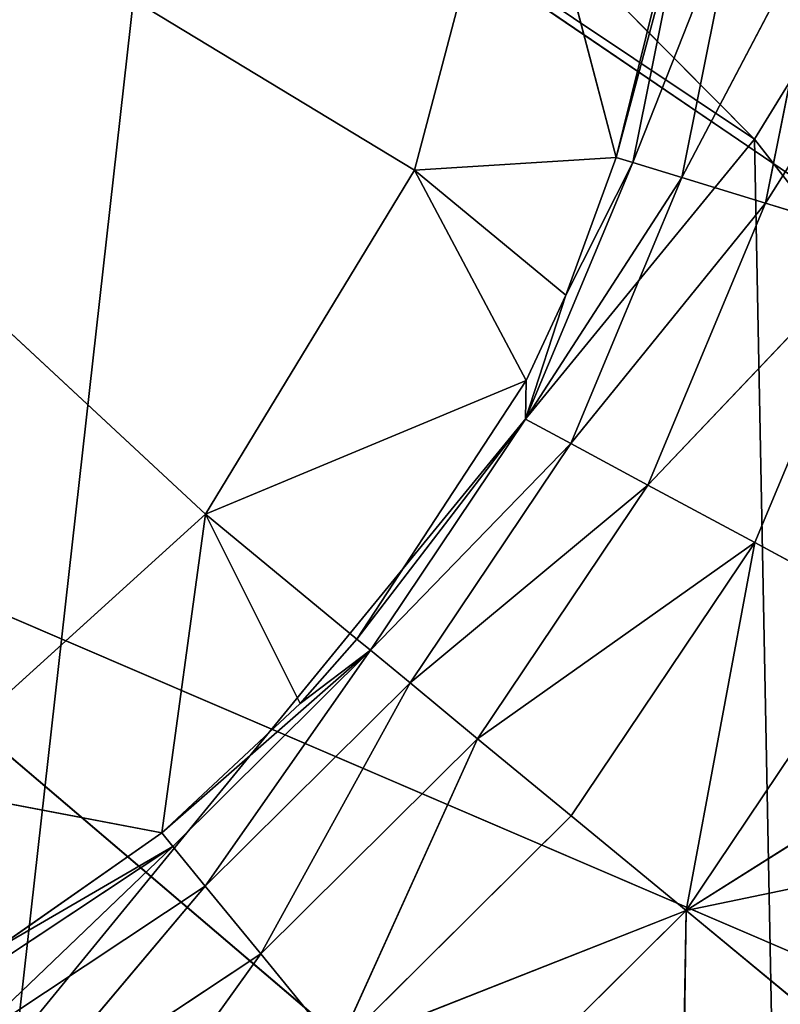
# Model space of a CAD drawing. Extents: x 323 to 497, y 0 to 111.
# Tile 591 of 656: x 472.109 to 472.922, y 65.301 to 66.355. Entities that reach past the tile are written whole.
import ezdxf

# ---------------------------------------------------------------- set-up
doc = ezdxf.new("R2010")
doc.units = 0
doc.header["$LTSCALE"] = 25.4
doc.layers.get('0').update_dxf_attribs({"color": 13, "linetype": 'CONTINUOUS'})

# ---------------------------------------------------------------- blocks, each defined once
blk = doc.blocks.new('MONO-II-7810-7841_STL_1')
at = {"color": 7}
for p, q in [((45.7127, 94.7707, 149.3787), (51.7682, 102.9923, 148.6987)), ((45.7127, 94.7707, 149.3787), (51.7682, 102.9923, 148.6987)), ((49.5784, 85.9814, 148.6938), (52.4471, 88.4317, 152.9089)), ((49.5784, 85.9814, 148.6938), (52.4471, 88.4317, 152.9089)), ((50.5156, 85.1655, 148.4117), (52.4471, 88.4317, 152.9089)), ((50.5156, 85.1655, 148.4117), (52.4471, 88.4317, 152.9089)), ((50.5156, 85.1655, 148.4117), (53.961, 87.1136, 152.4533)), ((50.5156, 85.1655, 148.4117), (53.961, 87.1136, 152.4533))]:
    blk.add_line(p, q, dxfattribs=at)
at = {"color": 18}
for p, q in [((50.1894, 59.8086, 149.1973), (49.1134, 59.8086, 147.4214)), ((50.5573, 59.8086, 148.9737), (49.1134, 59.8086, 147.4214)), ((50.1894, 59.8086, 149.1973), (49.1134, 59.8086, 147.4214)), ((50.5573, 59.8086, 148.9737), (49.1134, 59.8086, 147.4214)), ((50.1894, 59.8086, 149.1973), (49.7732, 59.8086, 149.3072)), ((49.7732, 59.8086, 149.3072), (50.1756, 42.7972, 149.413)), ((49.7732, 59.8086, 149.3072), (50.1756, 42.7972, 149.413)), ((50.1894, 59.8086, 149.1973), (49.7732, 59.8086, 149.3072)), ((50.1894, 59.8086, 149.1973), (50.1756, 42.7972, 149.413)), ((50.1894, 59.8086, 149.1973), (50.1756, 42.7972, 149.413)), ((50.5573, 59.8086, 148.9737), (50.1894, 59.8086, 149.1973)), ((50.1894, 59.8086, 149.1973), (50.4141, 42.7966, 149.3168)), ((50.1894, 59.8086, 149.1973), (50.4141, 42.7966, 149.3168)), ((50.1894, 59.8086, 149.1973), (50.3231, 42.7968, 149.3592)), ((50.1894, 59.8086, 149.1973), (50.3231, 42.7968, 149.3592)), ((50.5573, 59.8086, 148.9737), (50.1894, 59.8086, 149.1973)), ((50.5573, 59.8086, 148.9737), (50.4141, 42.7966, 149.3168)), ((50.5573, 59.8086, 148.9737), (50.4141, 42.7966, 149.3168)), ((50.7598, 42.7963, 149.0751), (50.5573, 59.8086, 148.9737)), ((50.5573, 59.8086, 148.9737), (50.691, 42.7963, 149.1356)), ((50.7598, 42.7963, 149.0751), (50.5573, 59.8086, 148.9737)), ((50.8982, 42.7965, 148.9271), (50.5573, 59.8086, 148.9737)), ((50.8982, 42.7965, 148.9271), (50.5573, 59.8086, 148.9737)), ((50.8465, 59.8086, 148.6549), (50.5573, 59.8086, 148.9737)), ((50.5573, 59.8086, 148.9737), (50.691, 42.7963, 149.1356)), ((50.8465, 59.8086, 148.6549), (50.5573, 59.8086, 148.9737)), ((50.8982, 42.7965, 148.9271), (50.8465, 59.8086, 148.6549)), ((50.8982, 42.7965, 148.9271), (50.8465, 59.8086, 148.6549)), ((49.8892, 42.6176, 149.4894), (50.1756, 42.7972, 149.413)), ((49.8892, 42.6176, 149.4894), (50.1756, 42.7972, 149.413)), ((50.0142, 42.7978, 149.4528), (50.1756, 42.7972, 149.413)), ((50.0142, 42.7978, 149.4528), (50.1756, 42.7972, 149.413)), ((50.1756, 42.7972, 149.413), (50.3231, 42.7968, 149.3592)), ((50.181, 42.6166, 149.4307), (50.1756, 42.7972, 149.413)), ((50.181, 42.6166, 149.4307), (50.1756, 42.7972, 149.413)), ((50.1756, 42.7972, 149.413), (50.3231, 42.7968, 149.3592)), ((50.181, 42.6166, 149.4307), (50.3231, 42.7968, 149.3592)), ((50.181, 42.6166, 149.4307), (50.3231, 42.7968, 149.3592)), ((50.3231, 42.7968, 149.3592), (50.4141, 42.7966, 149.3168)), ((50.4557, 42.616, 149.3161), (50.3231, 42.7968, 149.3592)), ((50.4557, 42.616, 149.3161), (50.3231, 42.7968, 149.3592)), ((50.3231, 42.7968, 149.3592), (50.4141, 42.7966, 149.3168)), ((50.4141, 42.7966, 149.3168), (50.691, 42.7963, 149.1356)), ((50.4557, 42.616, 149.3161), (50.4141, 42.7966, 149.3168)), ((50.4141, 42.7966, 149.3168), (50.691, 42.7963, 149.1356)), ((50.4557, 42.616, 149.3161), (50.4141, 42.7966, 149.3168)), ((50.691, 42.7963, 149.1356), (50.4557, 42.616, 149.3161)), ((50.691, 42.7963, 149.1356), (50.4557, 42.616, 149.3161)), ((50.691, 42.7963, 149.1356), (50.7598, 42.7963, 149.0751)), ((50.691, 42.7963, 149.1356), (50.7598, 42.7963, 149.0751)), ((50.691, 42.7963, 149.1356), (50.7029, 42.6158, 149.1501)), ((50.691, 42.7963, 149.1356), (50.7029, 42.6158, 149.1501)), ((50.8982, 42.7965, 148.9271), (50.7029, 42.6158, 149.1501)), ((50.8982, 42.7965, 148.9271), (50.7029, 42.6158, 149.1501)), ((50.7598, 42.7963, 149.0751), (50.7029, 42.6158, 149.1501)), ((50.7598, 42.7963, 149.0751), (50.7029, 42.6158, 149.1501)), ((50.7598, 42.7963, 149.0751), (50.8982, 42.7965, 148.9271)), ((50.7598, 42.7963, 149.0751), (50.8982, 42.7965, 148.9271)), ((50.8982, 42.7965, 148.9271), (51.0245, 42.797, 148.7468)), ((50.8982, 42.7965, 148.9271), (51.0245, 42.797, 148.7468)), ((50.8982, 42.7965, 148.9271), (50.9127, 42.616, 148.9389)), ((50.8982, 42.7965, 148.9271), (50.9127, 42.616, 148.9389)), ((51.0245, 42.797, 148.7468), (50.9127, 42.616, 148.9389)), ((51.0245, 42.797, 148.7468), (50.9127, 42.616, 148.9389)), ((50.181, 42.6166, 149.4307), (49.8892, 42.6176, 149.4894)), ((50.181, 42.6166, 149.4307), (49.8892, 42.6176, 149.4894)), ((50.181, 42.6166, 149.4307), (49.8948, 42.4331, 149.5439)), ((50.181, 42.6166, 149.4307), (49.8948, 42.4331, 149.5439)), ((50.4557, 42.616, 149.3161), (50.181, 42.6166, 149.4307)), ((50.181, 42.6166, 149.4307), (50.1971, 42.4323, 149.4832)), ((50.181, 42.6166, 149.4307), (50.1971, 42.4323, 149.4832)), ((50.4557, 42.616, 149.3161), (50.181, 42.6166, 149.4307)), ((50.4557, 42.616, 149.3161), (50.1971, 42.4323, 149.4832)), ((50.4557, 42.616, 149.3161), (50.1971, 42.4323, 149.4832)), ((50.4818, 42.4318, 149.3645), (50.4557, 42.616, 149.3161)), ((50.7029, 42.6158, 149.1501), (50.4557, 42.616, 149.3161)), ((50.4818, 42.4318, 149.3645), (50.4557, 42.616, 149.3161)), ((50.7029, 42.6158, 149.1501), (50.4557, 42.616, 149.3161)), ((50.7029, 42.6158, 149.1501), (50.4818, 42.4318, 149.3645)), ((50.7029, 42.6158, 149.1501), (50.4818, 42.4318, 149.3645)), ((50.9127, 42.616, 148.9389), (50.7029, 42.6158, 149.1501)), ((50.9127, 42.616, 148.9389), (50.7029, 42.6158, 149.1501)), ((50.7029, 42.6158, 149.1501), (50.9553, 42.4318, 148.9736)), ((50.7029, 42.6158, 149.1501), (50.9553, 42.4318, 148.9736)), ((50.7029, 42.6158, 149.1501), (50.7379, 42.4316, 149.1925)), ((50.7029, 42.6158, 149.1501), (50.7379, 42.4316, 149.1925)), ((51.0773, 42.6166, 148.6908), (50.9127, 42.616, 148.9389)), ((51.0773, 42.6166, 148.6908), (50.9127, 42.616, 148.9389)), ((50.9127, 42.616, 148.9389), (51.1258, 42.4323, 148.7166)), ((50.9127, 42.616, 148.9389), (51.1258, 42.4323, 148.7166)), ((50.9127, 42.616, 148.9389), (50.9553, 42.4318, 148.9736)), ((50.9127, 42.616, 148.9389), (50.9553, 42.4318, 148.9736)), ((50.1971, 42.4323, 149.4832), (49.8948, 42.4331, 149.5439)), ((50.1971, 42.4323, 149.4832), (49.8948, 42.4331, 149.5439)), ((49.9042, 42.2559, 149.6368), (50.1971, 42.4323, 149.4832)), ((49.9042, 42.2559, 149.6368), (50.1971, 42.4323, 149.4832)), ((50.1971, 42.4323, 149.4832), (50.4818, 42.4318, 149.3645)), ((50.1971, 42.4323, 149.4832), (50.4818, 42.4318, 149.3645)), ((50.1971, 42.4323, 149.4832), (50.2245, 42.2553, 149.5727)), ((50.1971, 42.4323, 149.4832), (50.2245, 42.2553, 149.5727)), ((50.4818, 42.4318, 149.3645), (50.2245, 42.2553, 149.5727)), ((50.4818, 42.4318, 149.3645), (50.2245, 42.2553, 149.5727)), ((50.5262, 42.2549, 149.4469), (50.4818, 42.4318, 149.3645)), ((50.7379, 42.4316, 149.1925), (50.4818, 42.4318, 149.3645)), ((50.5262, 42.2549, 149.4469), (50.4818, 42.4318, 149.3645)), ((50.7379, 42.4316, 149.1925), (50.4818, 42.4318, 149.3645)), ((50.7379, 42.4316, 149.1925), (50.5262, 42.2549, 149.4469)), ((50.7379, 42.4316, 149.1925), (50.5262, 42.2549, 149.4469)), ((50.7379, 42.4316, 149.1925), (50.9553, 42.4318, 148.9736)), ((50.7379, 42.4316, 149.1925), (50.9553, 42.4318, 148.9736)), ((50.7379, 42.4316, 149.1925), (51.0278, 42.2549, 149.0328)), ((50.7379, 42.4316, 149.1925), (51.0278, 42.2549, 149.0328)), ((50.7379, 42.4316, 149.1925), (50.7975, 42.2548, 149.2647)), ((50.7379, 42.4316, 149.1925), (50.7975, 42.2548, 149.2647)), ((50.9553, 42.4318, 148.9736), (51.1258, 42.4323, 148.7166)), ((50.9553, 42.4318, 148.9736), (51.1258, 42.4323, 148.7166)), ((50.9553, 42.4318, 148.9736), (51.2084, 42.2553, 148.7604)), ((50.9553, 42.4318, 148.9736), (51.2084, 42.2553, 148.7604)), ((50.9553, 42.4318, 148.9736), (51.0278, 42.2549, 149.0328)), ((50.9553, 42.4318, 148.9736), (51.0278, 42.2549, 149.0328)), ((49.9042, 42.2559, 149.6368), (50.2245, 42.2553, 149.5727)), ((49.9042, 42.2559, 149.6368), (50.2245, 42.2553, 149.5727)), ((50.2245, 42.2553, 149.5727), (49.9173, 42.0979, 149.7661)), ((50.2245, 42.2553, 149.5727), (49.9173, 42.0979, 149.7661)), ((50.2626, 42.0975, 149.6969), (50.2245, 42.2553, 149.5727)), ((50.2626, 42.0975, 149.6969), (50.2245, 42.2553, 149.5727)), ((50.5262, 42.2549, 149.4469), (50.2245, 42.2553, 149.5727)), ((50.5262, 42.2549, 149.4469), (50.2245, 42.2553, 149.5727)), ((50.2626, 42.0975, 149.6969), (50.5262, 42.2549, 149.4469)), ((50.2626, 42.0975, 149.6969), (50.5262, 42.2549, 149.4469)), ((50.5877, 42.0973, 149.5612), (50.5262, 42.2549, 149.4469)), ((50.7975, 42.2548, 149.2647), (50.5262, 42.2549, 149.4469)), ((50.5877, 42.0973, 149.5612), (50.5262, 42.2549, 149.4469)), ((50.7975, 42.2548, 149.2647), (50.5262, 42.2549, 149.4469)), ((50.7975, 42.2548, 149.2647), (50.5877, 42.0973, 149.5612)), ((50.7975, 42.2548, 149.2647), (50.5877, 42.0973, 149.5612)), ((51.0278, 42.2549, 149.0328), (50.7975, 42.2548, 149.2647)), ((51.0278, 42.2549, 149.0328), (50.7975, 42.2548, 149.2647)), ((50.7975, 42.2548, 149.2647), (51.1284, 42.0973, 149.1149)), ((50.7975, 42.2548, 149.2647), (51.1284, 42.0973, 149.1149)), ((50.7975, 42.2548, 149.2647), (50.8802, 42.0972, 149.3648)), ((50.7975, 42.2548, 149.2647), (50.8802, 42.0972, 149.3648)), ((51.2084, 42.2553, 148.7604), (51.0278, 42.2549, 149.0328)), ((51.2084, 42.2553, 148.7604), (51.0278, 42.2549, 149.0328)), ((51.0278, 42.2549, 149.0328), (51.3231, 42.0975, 148.8213)), ((51.0278, 42.2549, 149.0328), (51.3231, 42.0975, 148.8213)), ((51.0278, 42.2549, 149.0328), (51.1284, 42.0973, 149.1149)), ((51.0278, 42.2549, 149.0328), (51.1284, 42.0973, 149.1149)), ((50.5877, 42.0973, 149.5612), (50.2626, 42.0975, 149.6969)), ((50.5877, 42.0973, 149.5612), (50.2626, 42.0975, 149.6969)), ((50.9815, 41.9693, 149.4876), (50.5877, 42.0973, 149.5612)), ((50.5877, 42.0973, 149.5612), (50.6632, 41.9693, 149.7014)), ((50.5877, 42.0973, 149.5612), (50.6632, 41.9693, 149.7014)), ((50.8802, 42.0972, 149.3648), (50.5877, 42.0973, 149.5612)), ((50.9815, 41.9693, 149.4876), (50.5877, 42.0973, 149.5612)), ((50.8802, 42.0972, 149.3648), (50.5877, 42.0973, 149.5612)), ((50.8802, 42.0972, 149.3648), (51.1284, 42.0973, 149.1149)), ((50.8802, 42.0972, 149.3648), (51.1284, 42.0973, 149.1149)), ((50.8802, 42.0972, 149.3648), (50.9815, 41.9693, 149.4876)), ((50.8802, 42.0972, 149.3648), (50.9815, 41.9693, 149.4876)), ((51.1284, 42.0973, 149.1149), (50.9815, 41.9693, 149.4876)), ((51.1284, 42.0973, 149.1149), (50.9815, 41.9693, 149.4876)), ((50.9815, 41.9693, 149.4876), (50.6632, 41.9693, 149.7014)), ((50.9815, 41.9693, 149.4876), (50.6632, 41.9693, 149.7014)), ((50.9815, 41.9693, 149.4876), (50.7475, 41.8779, 149.8581)), ((50.9815, 41.9693, 149.4876), (50.7475, 41.8779, 149.8581)), ((50.9269, 41.8779, 149.75), (50.9815, 41.9693, 149.4876)), ((50.9269, 41.8779, 149.75), (50.9815, 41.9693, 149.4876)), ((51.0948, 41.8779, 149.6248), (50.9815, 41.9693, 149.4876)), ((51.0948, 41.8779, 149.6248), (50.9815, 41.9693, 149.4876)), ((51.2495, 41.8779, 149.4837), (50.9815, 41.9693, 149.4876)), ((51.2495, 41.8779, 149.4837), (50.9815, 41.9693, 149.4876)), ((51.2518, 41.9693, 149.2155), (50.9815, 41.9693, 149.4876)), ((51.2518, 41.9693, 149.2155), (50.9815, 41.9693, 149.4876)), ((50.1559, 40.3086, 149.5608), (46.8663, 40.3086, 146.3009)), ((50.1559, 40.3086, 149.5608), (46.8663, 40.3086, 146.3009)), ((50.1559, 40.3086, 149.5608), (47.6521, 40.3086, 145.8174)), ((50.1559, 40.3086, 149.5608), (47.6521, 40.3086, 145.8174)), ((49.0644, 40.3086, 150.231), (50.1559, 37.3086, 149.5608)), ((49.0644, 40.3086, 150.231), (50.1559, 37.3086, 149.5608)), ((49.0644, 40.3086, 150.231), (50.1559, 40.3086, 149.5608)), ((49.0644, 40.3086, 150.231), (50.1559, 40.3086, 149.5608)), ((50.1559, 40.3086, 149.5608), (50.1559, 37.3086, 149.5608)), ((50.1559, 40.3086, 149.5608), (50.1559, 37.3086, 149.5608)), ((50.1559, 40.3086, 149.5608), (51.1474, 37.3086, 148.7497)), ((50.1559, 40.3086, 149.5608), (51.1474, 37.3086, 148.7497)), ((50.1559, 40.3086, 149.5608), (51.1474, 40.3086, 148.7497)), ((50.1559, 40.3086, 149.5608), (51.1474, 40.3086, 148.7497)), ((49.0644, 37.3086, 150.231), (50.1559, 37.3086, 149.5608)), ((49.0644, 37.3086, 150.231), (50.1559, 37.3086, 149.5608)), ((52.4207, 37.3086, 149.6048), (50.1559, 37.3086, 149.5608)), ((50.1559, 37.3086, 149.5608), (51.1474, 37.3086, 148.7497)), ((52.4207, 37.3086, 149.6048), (50.1559, 37.3086, 149.5608)), ((51.3835, 37.3086, 150.5173), (50.1559, 37.3086, 149.5608)), ((51.3835, 37.3086, 150.5173), (50.1559, 37.3086, 149.5608)), ((50.1559, 37.3086, 149.5608), (51.1474, 37.3086, 148.7497))]:
    blk.add_line(p, q, dxfattribs=at)
at = {"color": 7}
mesh = blk.add_polyface(dxfattribs=at)
corners = [(75.396, 157.201, 146.773), (5.5072, 78.7826, 144.0851), (75.4506, 156.8099, 150.7683)]
mesh.append_faces([[corners[k] for k in face] for face in [(0, 1, 2)]], dxfattribs={"color": 7})
mesh = blk.add_polyface(dxfattribs=at)
corners = [(75.4506, 156.8099, 150.7683), (5.5072, 78.7826, 144.0851), (5.9971, 78.0086, 147.994)]
mesh.append_faces([[corners[k] for k in face] for face in [(0, 1, 2)]], dxfattribs={"color": 7})
mesh = blk.add_polyface(dxfattribs=at)
corners = [(75.4506, 156.8099, 150.7683), (5.9971, 78.0086, 147.994), (75.9405, 156.0359, 154.6772)]
mesh.append_faces([[corners[k] for k in face] for face in [(0, 1, 2)]], dxfattribs={"color": 7})
mesh = blk.add_polyface(dxfattribs=at)
corners = [(76.4885, 156.052, 148.7537), (76.7678, 155.4734, 152.5862), (6.8244, 77.4461, 145.903)]
mesh.append_faces([[corners[k] for k in face] for face in [(0, 1, 2)]], dxfattribs={"color": 7})
mesh = blk.add_polyface(dxfattribs=at)
corners = [(75.9405, 156.0359, 154.6772), (5.9971, 78.0086, 147.994), (6.9119, 76.8683, 151.7331)]
mesh.append_faces([[corners[k] for k in face] for face in [(0, 1, 2)]], dxfattribs={"color": 7})
mesh = blk.add_polyface(dxfattribs=at)
corners = [(76.7678, 155.4734, 152.5862), (7.5305, 76.4961, 149.6042), (6.8244, 77.4461, 145.903)]
mesh.append_faces([[corners[k] for k in face] for face in [(0, 1, 2)]], dxfattribs={"color": 7})
mesh = blk.add_polyface(dxfattribs=at)
corners = [(112.1314, 123.1729, 159.599), (43.8833, 44.5314, 149.444), (43.5609, 44.3663, 149.7511)]
mesh.append_faces([[corners[k] for k in face] for face in [(0, 1, 2)]], dxfattribs={"color": 7})
mesh = blk.add_polyface(dxfattribs=at)
corners = [(112.1314, 123.1729, 159.599), (113.5257, 122.2229, 156.0984), (43.8833, 44.5314, 149.444)]
mesh.append_faces([[corners[k] for k in face] for face in [(0, 1, 2)]], dxfattribs={"color": 7})
mesh = blk.add_polyface(dxfattribs=at)
corners = [(113.5257, 122.2229, 156.0984), (52.6275, 54.1943, 150.1151), (43.8833, 44.5314, 149.444)]
mesh.append_faces([[corners[k] for k in face] for face in [(0, 1, 2)]], dxfattribs={"color": 7})
mesh = blk.add_polyface(dxfattribs=at)
corners = [(51.7682, 102.9923, 148.6987), (44.8981, 95.6445, 147.7025), (45.7127, 94.7707, 149.3787)]
mesh.append_faces([[corners[k] for k in face] for face in [(0, 1, 2)]], dxfattribs={"color": 7})
mesh = blk.add_polyface(dxfattribs=at)
corners = [(51.7682, 102.9923, 148.6987), (45.7127, 94.7707, 149.3787), (52.4406, 102.2762, 150.0215)]
mesh.append_faces([[corners[k] for k in face] for face in [(0, 1, 2)]], dxfattribs={"color": 7})
mesh = blk.add_polyface(dxfattribs=at)
corners = [(52.5495, 102.1635, 150.1974), (52.4406, 102.2762, 150.0215), (45.7127, 94.7707, 149.3787)]
mesh.append_faces([[corners[k] for k in face] for face in [(0, 1, 2)]], dxfattribs={"color": 7})
mesh = blk.add_polyface(dxfattribs=at)
corners = [(52.5495, 102.1635, 150.1974), (45.7127, 94.7707, 149.3787), (46.7655, 93.706, 150.791)]
mesh.append_faces([[corners[k] for k in face] for face in [(0, 1, 2)]], dxfattribs={"color": 7})
mesh = blk.add_polyface(dxfattribs=at)
corners = [(50.9125, 89.8025, 152.9649), (49.4164, 91.1732, 152.6193), (48.6285, 86.83, 148.7285)]
mesh.append_faces([[corners[k] for k in face] for face in [(0, 1, 2)]], dxfattribs={"color": 7})
mesh = blk.add_polyface(dxfattribs=at)
corners = [(50.9125, 89.8025, 152.9649), (48.6285, 86.83, 148.7285), (49.5784, 85.9814, 148.6938)]
mesh.append_faces([[corners[k] for k in face] for face in [(0, 1, 2)]], dxfattribs={"color": 7})
mesh = blk.add_polyface(dxfattribs=at)
corners = [(52.4471, 88.4317, 152.9089), (50.9125, 89.8025, 152.9649), (49.5784, 85.9814, 148.6938)]
mesh.append_faces([[corners[k] for k in face] for face in [(0, 1, 2)]], dxfattribs={"color": 7})
mesh = blk.add_polyface(dxfattribs=at)
corners = [(52.4471, 88.4317, 152.9089), (49.5784, 85.9814, 148.6938), (50.5156, 85.1655, 148.4117)]
mesh.append_faces([[corners[k] for k in face] for face in [(0, 1, 2)]], dxfattribs={"color": 7})
mesh = blk.add_polyface(dxfattribs=at)
corners = [(52.4471, 88.4317, 152.9089), (50.5156, 85.1655, 148.4117), (53.961, 87.1136, 152.4533)]
mesh.append_faces([[corners[k] for k in face] for face in [(0, 1, 2)]], dxfattribs={"color": 7})
mesh = blk.add_polyface(dxfattribs=at)
corners = [(53.961, 87.1136, 152.4533), (50.5156, 85.1655, 148.4117), (51.4041, 84.4135, 147.8932)]
mesh.append_faces([[corners[k] for k in face] for face in [(0, 1, 2)]], dxfattribs={"color": 7})
mesh = blk.add_polyface(dxfattribs=at)
corners = [(49.7732, 59.8086, 149.3072), (50.1894, 59.8086, 149.1973), (49.1134, 59.8086, 147.4214)]
mesh.append_faces([[corners[k] for k in face] for face in [(0, 1, 2)]], dxfattribs={"color": 7})
mesh = blk.add_polyface(dxfattribs=at)
corners = [(50.1894, 59.8086, 149.1973), (50.5573, 59.8086, 148.9737), (49.1134, 59.8086, 147.4214)]
mesh.append_faces([[corners[k] for k in face] for face in [(0, 1, 2)]], dxfattribs={"color": 7})
mesh = blk.add_polyface(dxfattribs=at)
corners = [(50.5573, 59.8086, 148.9737), (50.8465, 59.8086, 148.6549), (49.1134, 59.8086, 147.4214)]
mesh.append_faces([[corners[k] for k in face] for face in [(0, 1, 2)]], dxfattribs={"color": 7})
mesh = blk.add_polyface(dxfattribs=at)
corners = [(50.1894, 59.8086, 149.1973), (49.7732, 59.8086, 149.3072), (50.1756, 42.7972, 149.413)]
mesh.append_faces([[corners[k] for k in face] for face in [(0, 1, 2)]], dxfattribs={"color": 7})
mesh = blk.add_polyface(dxfattribs=at)
corners = [(50.1756, 42.7972, 149.413), (49.7732, 59.8086, 149.3072), (50.0142, 42.7978, 149.4528)]
mesh.append_faces([[corners[k] for k in face] for face in [(0, 1, 2)]], dxfattribs={"color": 7})
mesh = blk.add_polyface(dxfattribs=at)
corners = [(50.3231, 42.7968, 149.3592), (50.1894, 59.8086, 149.1973), (50.1756, 42.7972, 149.413)]
mesh.append_faces([[corners[k] for k in face] for face in [(0, 1, 2)]], dxfattribs={"color": 7})
mesh = blk.add_polyface(dxfattribs=at)
corners = [(50.5573, 59.8086, 148.9737), (50.1894, 59.8086, 149.1973), (50.4141, 42.7966, 149.3168)]
mesh.append_faces([[corners[k] for k in face] for face in [(0, 1, 2)]], dxfattribs={"color": 7})
mesh = blk.add_polyface(dxfattribs=at)
corners = [(50.4141, 42.7966, 149.3168), (50.1894, 59.8086, 149.1973), (50.3231, 42.7968, 149.3592)]
mesh.append_faces([[corners[k] for k in face] for face in [(0, 1, 2)]], dxfattribs={"color": 7})
mesh = blk.add_polyface(dxfattribs=at)
corners = [(50.691, 42.7963, 149.1356), (50.5573, 59.8086, 148.9737), (50.4141, 42.7966, 149.3168)]
mesh.append_faces([[corners[k] for k in face] for face in [(0, 1, 2)]], dxfattribs={"color": 7})
mesh = blk.add_polyface(dxfattribs=at)
corners = [(50.7598, 42.7963, 149.0751), (50.5573, 59.8086, 148.9737), (50.691, 42.7963, 149.1356)]
mesh.append_faces([[corners[k] for k in face] for face in [(0, 1, 2)]], dxfattribs={"color": 7})
mesh = blk.add_polyface(dxfattribs=at)
corners = [(50.5573, 59.8086, 148.9737), (50.7598, 42.7963, 149.0751), (50.8982, 42.7965, 148.9271)]
mesh.append_faces([[corners[k] for k in face] for face in [(0, 1, 2)]], dxfattribs={"color": 7})
mesh = blk.add_polyface(dxfattribs=at)
corners = [(50.5573, 59.8086, 148.9737), (50.8982, 42.7965, 148.9271), (50.8465, 59.8086, 148.6549)]
mesh.append_faces([[corners[k] for k in face] for face in [(0, 1, 2)]], dxfattribs={"color": 7})
mesh = blk.add_polyface(dxfattribs=at)
corners = [(50.8465, 59.8086, 148.6549), (50.8982, 42.7965, 148.9271), (51.0245, 42.797, 148.7468)]
mesh.append_faces([[corners[k] for k in face] for face in [(0, 1, 2)]], dxfattribs={"color": 7})
mesh = blk.add_polyface(dxfattribs=at)
corners = [(52.6275, 54.1943, 150.1151), (43.9247, 44.561, 149.4183), (43.8833, 44.5314, 149.444)]
mesh.append_faces([[corners[k] for k in face] for face in [(0, 1, 2)]], dxfattribs={"color": 7})
mesh = blk.add_polyface(dxfattribs=at)
corners = [(52.6275, 54.1943, 150.1151), (44.3009, 44.9054, 149.3195), (43.9247, 44.561, 149.4183)]
mesh.append_faces([[corners[k] for k in face] for face in [(0, 1, 2)]], dxfattribs={"color": 7})
mesh = blk.add_polyface(dxfattribs=at)
corners = [(52.6275, 54.1943, 150.1151), (45.4569, 43.8597, 149.43), (44.3009, 44.9054, 149.3195)]
mesh.append_faces([[corners[k] for k in face] for face in [(0, 1, 2)]], dxfattribs={"color": 7})
mesh = blk.add_polyface(dxfattribs=at)
corners = [(53.7835, 53.1486, 150.2256), (45.4569, 43.8597, 149.43), (52.6275, 54.1943, 150.1151)]
mesh.append_faces([[corners[k] for k in face] for face in [(0, 1, 2)]], dxfattribs={"color": 7})
mesh = blk.add_polyface(dxfattribs=at)
corners = [(53.7835, 53.1486, 150.2256), (44.7814, 43.3355, 149.7901), (45.4569, 43.8597, 149.43)]
mesh.append_faces([[corners[k] for k in face] for face in [(0, 1, 2)]], dxfattribs={"color": 7})
mesh = blk.add_polyface(dxfattribs=at)
corners = [(50.1756, 42.7972, 149.413), (50.0142, 42.7978, 149.4528), (49.8892, 42.6176, 149.4894)]
mesh.append_faces([[corners[k] for k in face] for face in [(0, 1, 2)]], dxfattribs={"color": 7})
mesh = blk.add_polyface(dxfattribs=at)
corners = [(50.181, 42.6166, 149.4307), (50.1756, 42.7972, 149.413), (49.8892, 42.6176, 149.4894)]
mesh.append_faces([[corners[k] for k in face] for face in [(0, 1, 2)]], dxfattribs={"color": 7})
mesh = blk.add_polyface(dxfattribs=at)
corners = [(50.3231, 42.7968, 149.3592), (50.1756, 42.7972, 149.413), (50.181, 42.6166, 149.4307)]
mesh.append_faces([[corners[k] for k in face] for face in [(0, 1, 2)]], dxfattribs={"color": 7})
mesh = blk.add_polyface(dxfattribs=at)
corners = [(50.4557, 42.616, 149.3161), (50.3231, 42.7968, 149.3592), (50.181, 42.6166, 149.4307)]
mesh.append_faces([[corners[k] for k in face] for face in [(0, 1, 2)]], dxfattribs={"color": 7})
mesh = blk.add_polyface(dxfattribs=at)
corners = [(50.4557, 42.616, 149.3161), (50.4141, 42.7966, 149.3168), (50.3231, 42.7968, 149.3592)]
mesh.append_faces([[corners[k] for k in face] for face in [(0, 1, 2)]], dxfattribs={"color": 7})
mesh = blk.add_polyface(dxfattribs=at)
corners = [(50.691, 42.7963, 149.1356), (50.4141, 42.7966, 149.3168), (50.4557, 42.616, 149.3161)]
mesh.append_faces([[corners[k] for k in face] for face in [(0, 1, 2)]], dxfattribs={"color": 7})
mesh = blk.add_polyface(dxfattribs=at)
corners = [(50.7029, 42.6158, 149.1501), (50.691, 42.7963, 149.1356), (50.4557, 42.616, 149.3161)]
mesh.append_faces([[corners[k] for k in face] for face in [(0, 1, 2)]], dxfattribs={"color": 7})
mesh = blk.add_polyface(dxfattribs=at)
corners = [(50.7598, 42.7963, 149.0751), (50.691, 42.7963, 149.1356), (50.7029, 42.6158, 149.1501)]
mesh.append_faces([[corners[k] for k in face] for face in [(0, 1, 2)]], dxfattribs={"color": 7})
mesh = blk.add_polyface(dxfattribs=at)
corners = [(50.8982, 42.7965, 148.9271), (50.7029, 42.6158, 149.1501), (50.9127, 42.616, 148.9389)]
mesh.append_faces([[corners[k] for k in face] for face in [(0, 1, 2)]], dxfattribs={"color": 7})
mesh = blk.add_polyface(dxfattribs=at)
corners = [(50.8982, 42.7965, 148.9271), (50.7598, 42.7963, 149.0751), (50.7029, 42.6158, 149.1501)]
mesh.append_faces([[corners[k] for k in face] for face in [(0, 1, 2)]], dxfattribs={"color": 7})
mesh = blk.add_polyface(dxfattribs=at)
corners = [(51.0245, 42.797, 148.7468), (50.8982, 42.7965, 148.9271), (50.9127, 42.616, 148.9389)]
mesh.append_faces([[corners[k] for k in face] for face in [(0, 1, 2)]], dxfattribs={"color": 7})
mesh = blk.add_polyface(dxfattribs=at)
corners = [(51.0245, 42.797, 148.7468), (50.9127, 42.616, 148.9389), (51.0773, 42.6166, 148.6908)]
mesh.append_faces([[corners[k] for k in face] for face in [(0, 1, 2)]], dxfattribs={"color": 7})
mesh = blk.add_polyface(dxfattribs=at)
corners = [(50.181, 42.6166, 149.4307), (49.8892, 42.6176, 149.4894), (49.8948, 42.4331, 149.5439)]
mesh.append_faces([[corners[k] for k in face] for face in [(0, 1, 2)]], dxfattribs={"color": 7})
mesh = blk.add_polyface(dxfattribs=at)
corners = [(50.1971, 42.4323, 149.4832), (50.181, 42.6166, 149.4307), (49.8948, 42.4331, 149.5439)]
mesh.append_faces([[corners[k] for k in face] for face in [(0, 1, 2)]], dxfattribs={"color": 7})
mesh = blk.add_polyface(dxfattribs=at)
corners = [(50.4557, 42.616, 149.3161), (50.181, 42.6166, 149.4307), (50.1971, 42.4323, 149.4832)]
mesh.append_faces([[corners[k] for k in face] for face in [(0, 1, 2)]], dxfattribs={"color": 7})
mesh = blk.add_polyface(dxfattribs=at)
corners = [(50.4818, 42.4318, 149.3645), (50.4557, 42.616, 149.3161), (50.1971, 42.4323, 149.4832)]
mesh.append_faces([[corners[k] for k in face] for face in [(0, 1, 2)]], dxfattribs={"color": 7})
mesh = blk.add_polyface(dxfattribs=at)
corners = [(50.7029, 42.6158, 149.1501), (50.4557, 42.616, 149.3161), (50.4818, 42.4318, 149.3645)]
mesh.append_faces([[corners[k] for k in face] for face in [(0, 1, 2)]], dxfattribs={"color": 7})
mesh = blk.add_polyface(dxfattribs=at)
corners = [(50.7379, 42.4316, 149.1925), (50.7029, 42.6158, 149.1501), (50.4818, 42.4318, 149.3645)]
mesh.append_faces([[corners[k] for k in face] for face in [(0, 1, 2)]], dxfattribs={"color": 7})
mesh = blk.add_polyface(dxfattribs=at)
corners = [(50.9127, 42.616, 148.9389), (50.7029, 42.6158, 149.1501), (50.9553, 42.4318, 148.9736)]
mesh.append_faces([[corners[k] for k in face] for face in [(0, 1, 2)]], dxfattribs={"color": 7})
mesh = blk.add_polyface(dxfattribs=at)
corners = [(50.7029, 42.6158, 149.1501), (50.7379, 42.4316, 149.1925), (50.9553, 42.4318, 148.9736)]
mesh.append_faces([[corners[k] for k in face] for face in [(0, 1, 2)]], dxfattribs={"color": 7})
mesh = blk.add_polyface(dxfattribs=at)
corners = [(51.0773, 42.6166, 148.6908), (50.9127, 42.616, 148.9389), (51.1258, 42.4323, 148.7166)]
mesh.append_faces([[corners[k] for k in face] for face in [(0, 1, 2)]], dxfattribs={"color": 7})
mesh = blk.add_polyface(dxfattribs=at)
corners = [(50.9127, 42.616, 148.9389), (50.9553, 42.4318, 148.9736), (51.1258, 42.4323, 148.7166)]
mesh.append_faces([[corners[k] for k in face] for face in [(0, 1, 2)]], dxfattribs={"color": 7})
mesh = blk.add_polyface(dxfattribs=at)
corners = [(50.1971, 42.4323, 149.4832), (49.8948, 42.4331, 149.5439), (49.9042, 42.2559, 149.6368)]
mesh.append_faces([[corners[k] for k in face] for face in [(0, 1, 2)]], dxfattribs={"color": 7})
mesh = blk.add_polyface(dxfattribs=at)
corners = [(50.2245, 42.2553, 149.5727), (50.1971, 42.4323, 149.4832), (49.9042, 42.2559, 149.6368)]
mesh.append_faces([[corners[k] for k in face] for face in [(0, 1, 2)]], dxfattribs={"color": 7})
mesh = blk.add_polyface(dxfattribs=at)
corners = [(50.4818, 42.4318, 149.3645), (50.1971, 42.4323, 149.4832), (50.2245, 42.2553, 149.5727)]
mesh.append_faces([[corners[k] for k in face] for face in [(0, 1, 2)]], dxfattribs={"color": 7})
mesh = blk.add_polyface(dxfattribs=at)
corners = [(50.5262, 42.2549, 149.4469), (50.4818, 42.4318, 149.3645), (50.2245, 42.2553, 149.5727)]
mesh.append_faces([[corners[k] for k in face] for face in [(0, 1, 2)]], dxfattribs={"color": 7})
mesh = blk.add_polyface(dxfattribs=at)
corners = [(50.7379, 42.4316, 149.1925), (50.4818, 42.4318, 149.3645), (50.5262, 42.2549, 149.4469)]
mesh.append_faces([[corners[k] for k in face] for face in [(0, 1, 2)]], dxfattribs={"color": 7})
mesh = blk.add_polyface(dxfattribs=at)
corners = [(50.7975, 42.2548, 149.2647), (50.7379, 42.4316, 149.1925), (50.5262, 42.2549, 149.4469)]
mesh.append_faces([[corners[k] for k in face] for face in [(0, 1, 2)]], dxfattribs={"color": 7})
mesh = blk.add_polyface(dxfattribs=at)
corners = [(50.9553, 42.4318, 148.9736), (50.7379, 42.4316, 149.1925), (51.0278, 42.2549, 149.0328)]
mesh.append_faces([[corners[k] for k in face] for face in [(0, 1, 2)]], dxfattribs={"color": 7})
mesh = blk.add_polyface(dxfattribs=at)
corners = [(50.7379, 42.4316, 149.1925), (50.7975, 42.2548, 149.2647), (51.0278, 42.2549, 149.0328)]
mesh.append_faces([[corners[k] for k in face] for face in [(0, 1, 2)]], dxfattribs={"color": 7})
mesh = blk.add_polyface(dxfattribs=at)
corners = [(51.1258, 42.4323, 148.7166), (50.9553, 42.4318, 148.9736), (51.2084, 42.2553, 148.7604)]
mesh.append_faces([[corners[k] for k in face] for face in [(0, 1, 2)]], dxfattribs={"color": 7})
mesh = blk.add_polyface(dxfattribs=at)
corners = [(50.9553, 42.4318, 148.9736), (51.0278, 42.2549, 149.0328), (51.2084, 42.2553, 148.7604)]
mesh.append_faces([[corners[k] for k in face] for face in [(0, 1, 2)]], dxfattribs={"color": 7})
mesh = blk.add_polyface(dxfattribs=at)
corners = [(50.2245, 42.2553, 149.5727), (49.9042, 42.2559, 149.6368), (49.9173, 42.0979, 149.7661)]
mesh.append_faces([[corners[k] for k in face] for face in [(0, 1, 2)]], dxfattribs={"color": 7})
mesh = blk.add_polyface(dxfattribs=at)
corners = [(50.2626, 42.0975, 149.6969), (50.2245, 42.2553, 149.5727), (49.9173, 42.0979, 149.7661)]
mesh.append_faces([[corners[k] for k in face] for face in [(0, 1, 2)]], dxfattribs={"color": 7})
mesh = blk.add_polyface(dxfattribs=at)
corners = [(50.5262, 42.2549, 149.4469), (50.2245, 42.2553, 149.5727), (50.2626, 42.0975, 149.6969)]
mesh.append_faces([[corners[k] for k in face] for face in [(0, 1, 2)]], dxfattribs={"color": 7})
mesh = blk.add_polyface(dxfattribs=at)
corners = [(50.5877, 42.0973, 149.5612), (50.5262, 42.2549, 149.4469), (50.2626, 42.0975, 149.6969)]
mesh.append_faces([[corners[k] for k in face] for face in [(0, 1, 2)]], dxfattribs={"color": 7})
mesh = blk.add_polyface(dxfattribs=at)
corners = [(50.7975, 42.2548, 149.2647), (50.5262, 42.2549, 149.4469), (50.5877, 42.0973, 149.5612)]
mesh.append_faces([[corners[k] for k in face] for face in [(0, 1, 2)]], dxfattribs={"color": 7})
mesh = blk.add_polyface(dxfattribs=at)
corners = [(50.8802, 42.0972, 149.3648), (50.7975, 42.2548, 149.2647), (50.5877, 42.0973, 149.5612)]
mesh.append_faces([[corners[k] for k in face] for face in [(0, 1, 2)]], dxfattribs={"color": 7})
mesh = blk.add_polyface(dxfattribs=at)
corners = [(50.7975, 42.2548, 149.2647), (51.1284, 42.0973, 149.1149), (51.0278, 42.2549, 149.0328)]
mesh.append_faces([[corners[k] for k in face] for face in [(0, 1, 2)]], dxfattribs={"color": 7})
mesh = blk.add_polyface(dxfattribs=at)
corners = [(50.8802, 42.0972, 149.3648), (51.1284, 42.0973, 149.1149), (50.7975, 42.2548, 149.2647)]
mesh.append_faces([[corners[k] for k in face] for face in [(0, 1, 2)]], dxfattribs={"color": 7})
mesh = blk.add_polyface(dxfattribs=at)
corners = [(51.2084, 42.2553, 148.7604), (51.0278, 42.2549, 149.0328), (51.3231, 42.0975, 148.8213)]
mesh.append_faces([[corners[k] for k in face] for face in [(0, 1, 2)]], dxfattribs={"color": 7})
mesh = blk.add_polyface(dxfattribs=at)
corners = [(51.0278, 42.2549, 149.0328), (51.1284, 42.0973, 149.1149), (51.3231, 42.0975, 148.8213)]
mesh.append_faces([[corners[k] for k in face] for face in [(0, 1, 2)]], dxfattribs={"color": 7})
mesh = blk.add_polyface(dxfattribs=at)
corners = [(50.6632, 41.9693, 149.7014), (50.5877, 42.0973, 149.5612), (50.2626, 42.0975, 149.6969)]
mesh.append_faces([[corners[k] for k in face] for face in [(0, 1, 2)]], dxfattribs={"color": 7})
mesh = blk.add_polyface(dxfattribs=at)
corners = [(50.6632, 41.9693, 149.7014), (50.9815, 41.9693, 149.4876), (50.5877, 42.0973, 149.5612)]
mesh.append_faces([[corners[k] for k in face] for face in [(0, 1, 2)]], dxfattribs={"color": 7})
mesh = blk.add_polyface(dxfattribs=at)
corners = [(50.5877, 42.0973, 149.5612), (50.9815, 41.9693, 149.4876), (50.8802, 42.0972, 149.3648)]
mesh.append_faces([[corners[k] for k in face] for face in [(0, 1, 2)]], dxfattribs={"color": 7})
mesh = blk.add_polyface(dxfattribs=at)
corners = [(50.9815, 41.9693, 149.4876), (51.1284, 42.0973, 149.1149), (50.8802, 42.0972, 149.3648)]
mesh.append_faces([[corners[k] for k in face] for face in [(0, 1, 2)]], dxfattribs={"color": 7})
mesh = blk.add_polyface(dxfattribs=at)
corners = [(50.9815, 41.9693, 149.4876), (51.2518, 41.9693, 149.2155), (51.1284, 42.0973, 149.1149)]
mesh.append_faces([[corners[k] for k in face] for face in [(0, 1, 2)]], dxfattribs={"color": 7})
mesh = blk.add_polyface(dxfattribs=at)
corners = [(50.7475, 41.8779, 149.8581), (50.9815, 41.9693, 149.4876), (50.6632, 41.9693, 149.7014)]
mesh.append_faces([[corners[k] for k in face] for face in [(0, 1, 2)]], dxfattribs={"color": 7})
mesh = blk.add_polyface(dxfattribs=at)
corners = [(50.7475, 41.8779, 149.8581), (50.9269, 41.8779, 149.75), (50.9815, 41.9693, 149.4876)]
mesh.append_faces([[corners[k] for k in face] for face in [(0, 1, 2)]], dxfattribs={"color": 7})
mesh = blk.add_polyface(dxfattribs=at)
corners = [(50.9269, 41.8779, 149.75), (51.0948, 41.8779, 149.6248), (50.9815, 41.9693, 149.4876)]
mesh.append_faces([[corners[k] for k in face] for face in [(0, 1, 2)]], dxfattribs={"color": 7})
mesh = blk.add_polyface(dxfattribs=at)
corners = [(51.0948, 41.8779, 149.6248), (51.2495, 41.8779, 149.4837), (50.9815, 41.9693, 149.4876)]
mesh.append_faces([[corners[k] for k in face] for face in [(0, 1, 2)]], dxfattribs={"color": 7})
mesh = blk.add_polyface(dxfattribs=at)
corners = [(50.9815, 41.9693, 149.4876), (51.2495, 41.8779, 149.4837), (51.2518, 41.9693, 149.2155)]
mesh.append_faces([[corners[k] for k in face] for face in [(0, 1, 2)]], dxfattribs={"color": 7})
mesh = blk.add_polyface(dxfattribs=at)
corners = [(63.0504, 41.6086, 171.8187), (50.2004, 41.6086, 41.4316), (55.3722, 41.6086, 138.9458)]
mesh.append_faces([[corners[k] for k in face] for face in [(0, 1, 2)]], dxfattribs={"color": 7})
mesh = blk.add_polyface(dxfattribs=at)
corners = [(63.0504, 41.6086, 171.8187), (52.4993, 41.6086, 39.6676), (50.2004, 41.6086, 41.4316)]
mesh.append_faces([[corners[k] for k in face] for face in [(0, 1, 2)]], dxfattribs={"color": 7})
mesh = blk.add_polyface(dxfattribs=at)
corners = [(63.0504, 40.8086, 171.8187), (50.2004, 40.8086, 41.4316), (52.4993, 40.8086, 39.6676)]
mesh.append_faces([[corners[k] for k in face] for face in [(0, 1, 2)]], dxfattribs={"color": 7})
mesh = blk.add_polyface(dxfattribs=at)
corners = [(63.0504, 40.8086, 171.8187), (55.3722, 40.8086, 138.9458), (50.2004, 40.8086, 41.4316)]
mesh.append_faces([[corners[k] for k in face] for face in [(0, 1, 2)]], dxfattribs={"color": 7})
mesh = blk.add_polyface(dxfattribs=at)
corners = [(50.1559, 40.3086, 149.5608), (46.8663, 40.3086, 146.3009), (47.6521, 40.3086, 145.8174)]
mesh.append_faces([[corners[k] for k in face] for face in [(0, 1, 2)]], dxfattribs={"color": 7})
mesh = blk.add_polyface(dxfattribs=at)
corners = [(49.0644, 40.3086, 150.231), (46.8663, 40.3086, 146.3009), (50.1559, 40.3086, 149.5608)]
mesh.append_faces([[corners[k] for k in face] for face in [(0, 1, 2)]], dxfattribs={"color": 7})
mesh = blk.add_polyface(dxfattribs=at)
corners = [(50.1559, 40.3086, 149.5608), (47.6521, 40.3086, 145.8174), (51.1474, 40.3086, 148.7497)]
mesh.append_faces([[corners[k] for k in face] for face in [(0, 1, 2)]], dxfattribs={"color": 7})
mesh = blk.add_polyface(dxfattribs=at)
corners = [(50.1559, 37.3086, 149.5608), (49.0644, 37.3086, 150.231), (49.0644, 40.3086, 150.231)]
mesh.append_faces([[corners[k] for k in face] for face in [(0, 1, 2)]], dxfattribs={"color": 7})
mesh = blk.add_polyface(dxfattribs=at)
corners = [(50.1559, 37.3086, 149.5608), (49.0644, 40.3086, 150.231), (50.1559, 40.3086, 149.5608)]
mesh.append_faces([[corners[k] for k in face] for face in [(0, 1, 2)]], dxfattribs={"color": 7})
mesh = blk.add_polyface(dxfattribs=at)
corners = [(51.1474, 37.3086, 148.7497), (50.1559, 37.3086, 149.5608), (50.1559, 40.3086, 149.5608)]
mesh.append_faces([[corners[k] for k in face] for face in [(0, 1, 2)]], dxfattribs={"color": 7})
mesh = blk.add_polyface(dxfattribs=at)
corners = [(51.1474, 37.3086, 148.7497), (50.1559, 40.3086, 149.5608), (51.1474, 40.3086, 148.7497)]
mesh.append_faces([[corners[k] for k in face] for face in [(0, 1, 2)]], dxfattribs={"color": 7})
mesh = blk.add_polyface(dxfattribs=at)
corners = [(51.3835, 37.3086, 150.5173), (49.0644, 37.3086, 150.231), (50.1559, 37.3086, 149.5608)]
mesh.append_faces([[corners[k] for k in face] for face in [(0, 1, 2)]], dxfattribs={"color": 7})
mesh = blk.add_polyface(dxfattribs=at)
corners = [(52.4207, 37.3086, 149.6048), (50.1559, 37.3086, 149.5608), (51.1474, 37.3086, 148.7497)]
mesh.append_faces([[corners[k] for k in face] for face in [(0, 1, 2)]], dxfattribs={"color": 7})
mesh = blk.add_polyface(dxfattribs=at)
corners = [(51.3835, 37.3086, 150.5173), (50.1559, 37.3086, 149.5608), (52.4207, 37.3086, 149.6048)]
mesh.append_faces([[corners[k] for k in face] for face in [(0, 1, 2)]], dxfattribs={"color": 7})

msp = doc.modelspace()

# ---------------------------------------------------------------- block references
at = {"color": 0, "extrusion": (1, -3.88578e-16, -6.10623e-16), "rotation": 180}
msp.add_blockref('MONO-II-7810-7841_STL_1', (116.3828, 159.9352, 323.3339), dxfattribs=at)

doc.saveas('drawing.dxf')
